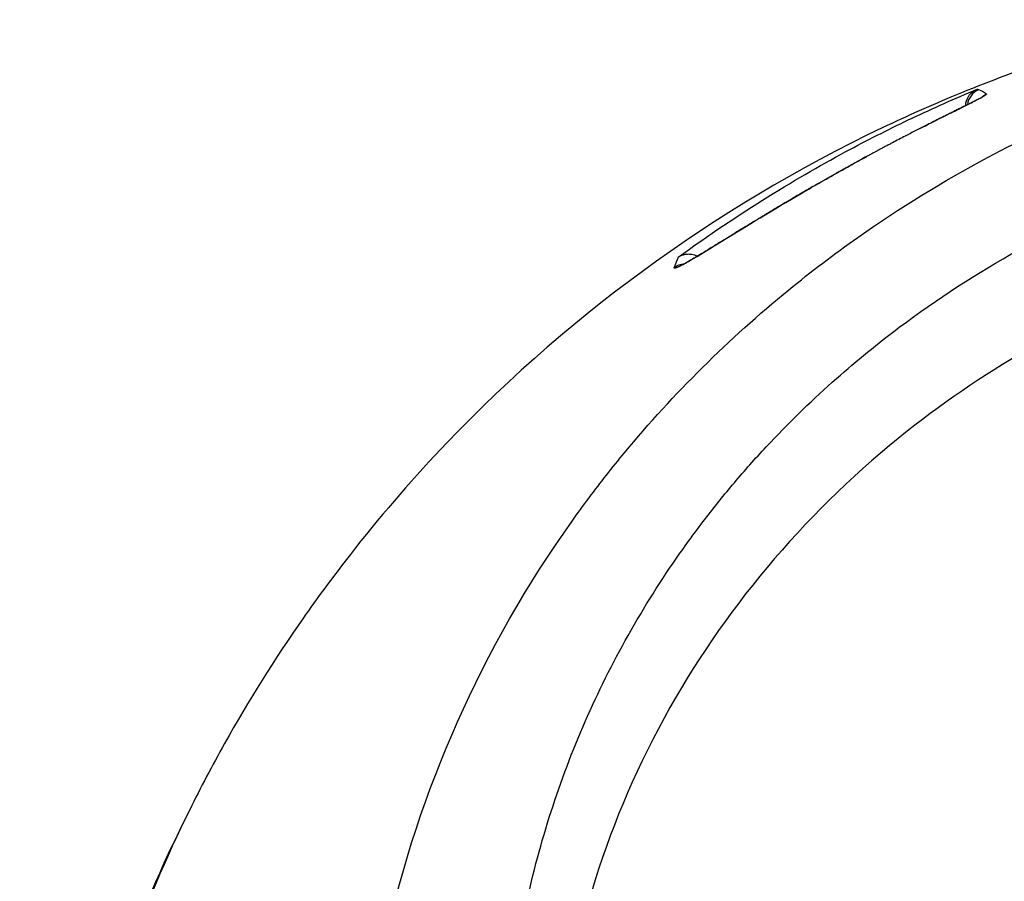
# Model space of a CAD drawing. Header units: millimetres. Extents: x 0 to 4378, y 0 to 2376.
# Tile 625 of 656: x 2210 to 2237, y 1886 to 1909. Entities that reach past the tile are written whole.
import ezdxf

# ---------------------------------------------------------------- set-up
doc = ezdxf.new("R2010")
doc.units = ezdxf.units.MM
doc.header["$LTSCALE"] = 0.2

# ---------------------------------------------------------------- blocks, each defined once
blk = doc.blocks.new('A$C1d6742d2')
for p, q in [((-15.478, 1406.785), (-15.478, 1406.785)), ((-22.779, 1402.689), (-22.779, 1402.689)), ((-23.148, 1402.474), (-23.148, 1402.474))]:
    blk.add_line(p, q)
for centre, major_axis, ratio, start_param, end_param in [((-14.936, 1406.749), (-0.192, 0.462), 0.999958, 0, 1.057159), ((-49.71, -49.103), (34.452, 1456.335), 0.018108, 6.278217, 6.280255), ((-49.683, -41.595), (34.426, 1448.826), 0.018109, 6.269995, 6.278224), ((-14.936, 1406.749), (-0.059, -0.496), 0.999826, 4.712389, 4.712688), ((-13.054, 473.654), (-9.431, 929.999), 0.019213, 0.045971, 0.052056)]:
    blk.add_ellipse(centre, major_axis=major_axis, ratio=ratio, start_param=start_param, end_param=end_param)
for points, knots in [([(-21.115, 1351.829), (-21.585, 1352.321), (-22.023, 1352.802), (-22.919, 1353.833), (-23.402, 1354.405), (-24.782, 1356.137), (-25.581, 1357.289), (-26.728, 1359.094), (-27.264, 1359.956), (-28.036, 1361.395), (-28.308, 1361.943), (-28.744, 1362.848), (-28.954, 1363.301), (-29.197, 1363.859), (-29.246, 1363.975), (-29.336, 1364.189), (-29.38, 1364.293), (-29.637, 1364.919), (-29.841, 1365.449), (-30.623, 1367.634), (-31.08, 1369.293), (-31.458, 1371.24), (-31.504, 1371.495), (-31.634, 1372.258), (-31.709, 1372.774), (-31.838, 1373.826), (-31.89, 1374.361), (-31.966, 1375.423), (-31.991, 1375.949), (-32.028, 1377.545), (-31.998, 1378.612), (-31.835, 1380.671), (-31.704, 1381.67), (-31.459, 1383.104), (-31.363, 1383.602), (-30.35, 1388.185), (-28.634, 1392.05), (-25.88, 1395.919), (-25.568, 1396.336), (-25.085, 1396.949), (-24.922, 1397.151), (-23.419, 1398.963), (-21.922, 1400.446), (-19.683, 1402.274), (-19.056, 1402.75), (-17.28, 1404), (-16.097, 1404.727), (-13.032, 1406.361), (-11.094, 1407.176), (-8.843, 1407.884), (-8.591, 1407.96), (-6.587, 1408.541), (-4.758, 1408.918), (-2.932, 1409.118)], [0.000189, 0.000189, 0.000189, 0.000189, 0.207139, 0.207139, 0.396645, 0.396645, 0.797428, 0.797428, 1.001559, 1.001559, 1.109993, 1.109993, 1.213598, 1.213598, 1.239256, 1.239256, 1.263925, 1.263925, 1.386081, 1.386081, 1.765731, 1.765731, 1.822697, 1.822697, 1.935907, 1.935907, 2.05247, 2.05247, 2.166843, 2.166843, 2.399096, 2.399096, 2.616669, 2.616669, 2.736228, 2.736228, 3.700499, 3.700499, 3.819408, 3.819408, 3.878521, 3.878521, 4.356179, 4.356179, 4.534962, 4.534962, 4.848781, 4.848781, 5.320636, 5.320636, 5.379891, 5.379891, 5.794291, 5.794291, 5.794291, 5.794291]), ([(-13.379, 1407.963), (-14.179, 1407.689), (-14.964, 1407.392), (-16.414, 1406.793), (-17.081, 1406.497), (-22.363, 1403.977), (-26.478, 1400.948), (-30.782, 1396.344), (-31.596, 1395.384), (-32.746, 1393.898), (-33.124, 1393.384), (-34.269, 1391.748), (-34.983, 1390.607), (-35.964, 1388.854), (-36.279, 1388.254), (-37.229, 1386.335), (-37.799, 1385.002), (-38.419, 1383.307), (-38.541, 1382.96), (-38.777, 1382.254), (-38.892, 1381.896), (-39.111, 1381.175), (-39.215, 1380.813), (-39.549, 1379.594), (-39.753, 1378.734), (-40.11, 1376.979), (-40.261, 1376.082), (-40.422, 1374.873), (-40.459, 1374.561), (-40.557, 1373.664), (-40.608, 1373.079), (-40.678, 1372), (-40.701, 1371.509), (-40.717, 1370.924), (-40.719, 1370.83), (-40.723, 1370.66), (-40.724, 1370.585), (-40.727, 1370.418), (-40.728, 1370.33), (-40.729, 1370.188), (-40.729, 1370.137), (-40.73, 1370.032), (-40.73, 1369.982), (-40.731, 1369.8), (-40.731, 1369.678), (-40.73, 1369.378), (-40.73, 1369.255), (-40.73, 1369.023), (-40.73, 1368.878), (-40.73, 1368.548), (-40.731, 1368.411), (-40.731, 1368.21), (-40.731, 1368.16), (-40.731, 1368.071), (-40.731, 1367.963), (-40.73, 1367.682), (-40.729, 1367.527), (-40.725, 1367.242), (-40.722, 1367.123), (-40.718, 1366.92), (-40.716, 1366.843), (-40.71, 1366.641), (-40.705, 1366.519), (-40.635, 1364.706), (-40.464, 1363.027), (-40.053, 1360.571), (-39.899, 1359.79), (-39.548, 1358.263), (-39.354, 1357.517), (-39.033, 1356.415), (-38.923, 1356.057), (-38.582, 1354.998), (-38.336, 1354.3), (-37.56, 1352.283), (-36.975, 1350.973), (-35.703, 1348.5), (-35.025, 1347.327), (-34.196, 1346.049), (-34.107, 1345.915), (-33.928, 1345.647), (-33.839, 1345.514), (-33.658, 1345.249), (-33.571, 1345.125), (-32.702, 1343.889), (-31.788, 1342.715), (-30.669, 1341.43), (-30.473, 1341.211), (-30.183, 1340.893), (-30.092, 1340.794), (-29.845, 1340.53), (-29.688, 1340.364), (-29.415, 1340.081), (-29.299, 1339.963), (-29.078, 1339.74), (-28.974, 1339.635), (-28.713, 1339.377), (-28.556, 1339.224), (-28.19, 1338.873), (-27.98, 1338.675), (-27.56, 1338.289), (-27.351, 1338.101), (-26.954, 1337.751), (-26.768, 1337.59), (-26.408, 1337.284), (-26.234, 1337.139), (-25.829, 1336.807), (-25.598, 1336.621), (-24.963, 1336.124), (-24.551, 1335.813), (-23.741, 1335.226), (-23.344, 1334.949), (-22.168, 1334.16), (-21.37, 1333.663), (-19.823, 1332.774), (-19.081, 1332.377), (-17.653, 1331.67), (-16.971, 1331.355), (-15.666, 1330.797), (-15.045, 1330.549), (-13.863, 1330.11), (-13.304, 1329.916), (-12.242, 1329.573), (-11.74, 1329.422), (-9.453, 1328.779), (-7.623, 1328.395), (-5.514, 1328.103), (-5.279, 1328.073), (-4.222, 1327.945), (-3.391, 1327.87), (-2.142, 1327.795), (-1.725, 1327.777), (-0.88, 1327.751), (-0.471, 1327.746), (-0.055, 1327.746)], [-54.718423, -54.718423, -54.718423, -54.718423, -52.598147, -52.598147, -50.727335, -50.727335, -37.463141, -37.463141, -34.099083, -34.099083, -32.353511, -32.353511, -28.594411, -28.594411, -26.668972, -26.668972, -22.482567, -22.482567, -21.407846, -21.407846, -20.305538, -20.305538, -19.195523, -19.195523, -16.579733, -16.579733, -13.871633, -13.871633, -12.933021, -12.933021, -11.170861, -11.170861, -9.691103, -9.691103, -9.409822, -9.409822, -9.177731, -9.177731, -8.904003, -8.904003, -8.749378, -8.749378, -8.584793, -8.584793, -8.151236, -8.151236, -7.849406, -7.849406, -7.58232, -7.58232, -7.395073, -7.395073, -7.305232, -7.305232, -7.25344, -7.25344, -7.185996, -7.185996, -7.134968, -7.134968, -7.10336, -7.10336, -7.05618, -7.05618, -6.401955, -6.401955, -6.095755, -6.095755, -5.801185, -5.801185, -5.658718, -5.658718, -5.379628, -5.379628, -4.847074, -4.847074, -4.358082, -4.358082, -4.300239, -4.300239, -4.242832, -4.242832, -4.18603, -4.18603, -3.687784, -3.687784, -3.583851, -3.583851, -3.53625, -3.53625, -3.454867, -3.454867, -3.396463, -3.396463, -3.344487, -3.344487, -3.26809, -3.26809, -3.168336, -3.168336, -3.071553, -3.071553, -2.987712, -2.987712, -2.910471, -2.910471, -2.810406, -2.810406, -2.636803, -2.636803, -2.47522, -2.47522, -2.166968, -2.166968, -1.897063, -1.897063, -1.660768, -1.660768, -1.453936, -1.453936, -1.273271, -1.273271, -1.115084, -1.115084, -0.558531, -0.558531, -0.48901, -0.48901, -0.246248, -0.246248, -0.124709, -0.124709, 0, 0, 0, 0]), ([(-14.915, 1407.097), (-14.912, 1407.095), (-14.913, 1407.092), (-14.918, 1407.087), (-14.92, 1407.085), (-14.924, 1407.081), (-14.929, 1407.078), (-14.931, 1407.076), (-14.934, 1407.074), (-14.937, 1407.072), (-14.94, 1407.069), (-14.943, 1407.067), (-14.947, 1407.065), (-14.951, 1407.062), (-14.954, 1407.06), (-14.958, 1407.057), (-14.962, 1407.055), (-14.967, 1407.052), (-14.971, 1407.049), (-14.976, 1407.047), (-14.981, 1407.044), (-14.986, 1407.04), (-14.988, 1407.039), (-14.991, 1407.038), (-14.993, 1407.037), (-15.009, 1407.027), (-15.027, 1407.017), (-15.047, 1407.006), (-15.068, 1406.995), (-15.091, 1406.982), (-15.117, 1406.969), (-15.121, 1406.967), (-15.125, 1406.965), (-15.129, 1406.962), (-15.139, 1406.957), (-15.15, 1406.952), (-15.16, 1406.946), (-15.171, 1406.941), (-15.182, 1406.935), (-15.193, 1406.929), (-15.204, 1406.923), (-15.216, 1406.917), (-15.228, 1406.911), (-15.239, 1406.906), (-15.251, 1406.9), (-15.263, 1406.893), (-15.275, 1406.887), (-15.287, 1406.881), (-15.301, 1406.874), (-15.31, 1406.87), (-15.32, 1406.865), (-15.33, 1406.86), (-15.358, 1406.845), (-15.387, 1406.831), (-15.418, 1406.815), (-15.449, 1406.8), (-15.481, 1406.784), (-15.514, 1406.767), (-15.546, 1406.751), (-15.58, 1406.734), (-15.616, 1406.717), (-15.649, 1406.7), (-15.684, 1406.683), (-15.721, 1406.664), (-15.756, 1406.647), (-15.793, 1406.628), (-15.832, 1406.609), (-15.868, 1406.591), (-15.907, 1406.572), (-15.946, 1406.552), (-15.973, 1406.539), (-16.001, 1406.525), (-16.029, 1406.511), (-16.037, 1406.507), (-16.045, 1406.503), (-16.054, 1406.499), (-16.092, 1406.48), (-16.13, 1406.46), (-16.17, 1406.44), (-16.21, 1406.421), (-16.25, 1406.401), (-16.291, 1406.38), (-16.331, 1406.36), (-16.372, 1406.339), (-16.413, 1406.318), (-16.435, 1406.307), (-16.457, 1406.296), (-16.479, 1406.285), (-16.525, 1406.262), (-16.571, 1406.239), (-16.616, 1406.216), (-16.664, 1406.191), (-16.712, 1406.167), (-16.759, 1406.143), (-16.809, 1406.118), (-16.858, 1406.093), (-16.906, 1406.068), (-16.956, 1406.042), (-17.005, 1406.017), (-17.053, 1405.992), (-17.066, 1405.985), (-17.079, 1405.979), (-17.092, 1405.972), (-17.1, 1405.968), (-17.107, 1405.964), (-17.115, 1405.96), (-17.118, 1405.958), (-17.122, 1405.957), (-17.125, 1405.955), (-17.182, 1405.926), (-17.239, 1405.896), (-17.297, 1405.866), (-17.355, 1405.835), (-17.414, 1405.804), (-17.474, 1405.773), (-17.502, 1405.758), (-17.529, 1405.744), (-17.557, 1405.729), (-17.57, 1405.722), (-17.582, 1405.716), (-17.594, 1405.709), (-17.601, 1405.706), (-17.607, 1405.703), (-17.614, 1405.699), (-17.618, 1405.697), (-17.622, 1405.695), (-17.626, 1405.693), (-17.656, 1405.677), (-17.687, 1405.66), (-17.719, 1405.643), (-17.748, 1405.628), (-17.778, 1405.612), (-17.807, 1405.596), (-17.837, 1405.581), (-17.866, 1405.565), (-17.896, 1405.549), (-17.926, 1405.533), (-17.956, 1405.517), (-17.985, 1405.501), (-18.015, 1405.485), (-18.044, 1405.469), (-18.072, 1405.454), (-18.103, 1405.437), (-18.133, 1405.421), (-18.161, 1405.406), (-18.226, 1405.371), (-18.291, 1405.335), (-18.356, 1405.3), (-18.387, 1405.283), (-18.418, 1405.266), (-18.449, 1405.249), (-18.503, 1405.219), (-18.557, 1405.19), (-18.611, 1405.16), (-18.638, 1405.145), (-18.665, 1405.13), (-18.693, 1405.114), (-18.721, 1405.099), (-18.749, 1405.083), (-18.777, 1405.068), (-18.806, 1405.052), (-18.834, 1405.036), (-18.863, 1405.02), (-18.892, 1405.004), (-18.92, 1404.988), (-18.948, 1404.972), (-18.978, 1404.956), (-19.006, 1404.94), (-19.033, 1404.925), (-19.045, 1404.918), (-19.055, 1404.912), (-19.066, 1404.906), (-19.152, 1404.858), (-19.238, 1404.809), (-19.323, 1404.76), (-19.407, 1404.713), (-19.49, 1404.665), (-19.572, 1404.618), (-19.599, 1404.603), (-19.625, 1404.587), (-19.652, 1404.572), (-19.703, 1404.543), (-19.754, 1404.513), (-19.805, 1404.484), (-19.841, 1404.463), (-19.878, 1404.441), (-19.915, 1404.42), (-19.953, 1404.398), (-19.991, 1404.376), (-20.029, 1404.353), (-20.067, 1404.331), (-20.106, 1404.308), (-20.145, 1404.286), (-20.158, 1404.277), (-20.172, 1404.269), (-20.186, 1404.261), (-20.226, 1404.238), (-20.266, 1404.214), (-20.304, 1404.191), (-20.345, 1404.167), (-20.384, 1404.144), (-20.422, 1404.122), (-20.458, 1404.101), (-20.492, 1404.08), (-20.524, 1404.061), (-20.595, 1404.019), (-20.666, 1403.977), (-20.736, 1403.935), (-20.807, 1403.892), (-20.876, 1403.85), (-20.945, 1403.809), (-21.015, 1403.767), (-21.084, 1403.725), (-21.152, 1403.684), (-21.221, 1403.642), (-21.289, 1403.601), (-21.355, 1403.561), (-21.423, 1403.519), (-21.489, 1403.479), (-21.554, 1403.439), (-21.591, 1403.416), (-21.627, 1403.394), (-21.662, 1403.373), (-21.714, 1403.341), (-21.764, 1403.31), (-21.813, 1403.28), (-21.863, 1403.249), (-21.912, 1403.219), (-21.96, 1403.19), (-22.008, 1403.16), (-22.056, 1403.131), (-22.102, 1403.102), (-22.149, 1403.074), (-22.195, 1403.045), (-22.24, 1403.018), (-22.285, 1402.99), (-22.329, 1402.963), (-22.373, 1402.936), (-22.416, 1402.909), (-22.459, 1402.883), (-22.501, 1402.858), (-22.511, 1402.852), (-22.52, 1402.846), (-22.53, 1402.84), (-22.538, 1402.835), (-22.547, 1402.83), (-22.555, 1402.825), (-22.688, 1402.744), (-22.806, 1402.673), (-22.909, 1402.612), (-22.928, 1402.601), (-22.946, 1402.59), (-22.963, 1402.58), (-22.981, 1402.569), (-22.998, 1402.56), (-23.014, 1402.55), (-23.03, 1402.541), (-23.046, 1402.532), (-23.062, 1402.523), (-23.077, 1402.514), (-23.092, 1402.506), (-23.107, 1402.497), (-23.121, 1402.489), (-23.135, 1402.482), (-23.149, 1402.474), (-23.157, 1402.469), (-23.166, 1402.465), (-23.174, 1402.46), (-23.178, 1402.458), (-23.182, 1402.456), (-23.185, 1402.454), (-23.199, 1402.447), (-23.213, 1402.44), (-23.225, 1402.433), (-23.238, 1402.427), (-23.249, 1402.42), (-23.261, 1402.415), (-23.271, 1402.409), (-23.282, 1402.404), (-23.292, 1402.4), (-23.301, 1402.395), (-23.31, 1402.391), (-23.319, 1402.387), (-23.327, 1402.383), (-23.335, 1402.38), (-23.342, 1402.377), (-23.347, 1402.376), (-23.351, 1402.374), (-23.355, 1402.373), (-23.357, 1402.372), (-23.359, 1402.371), (-23.361, 1402.37), (-23.366, 1402.369), (-23.37, 1402.367), (-23.374, 1402.366), (-23.378, 1402.365), (-23.382, 1402.365), (-23.385, 1402.364), (-23.388, 1402.364), (-23.391, 1402.364), (-23.393, 1402.364), (-23.396, 1402.364), (-23.398, 1402.365), (-23.399, 1402.366), (-23.401, 1402.367), (-23.402, 1402.368), (-23.403, 1402.37), (-23.404, 1402.371), (-23.404, 1402.374), (-23.404, 1402.376), (-23.404, 1402.379), (-23.403, 1402.381), (-23.402, 1402.385)], [0, 0, 0, 0, 0.019847, 0.019847, 0.019847, 0.03125, 0.03125, 0.03125, 0.037316, 0.037316, 0.037316, 0.043612, 0.043612, 0.043612, 0.049493, 0.049493, 0.049493, 0.055188, 0.055188, 0.055188, 0.060557, 0.060557, 0.060557, 0.0625, 0.0625, 0.0625, 0.076877, 0.076877, 0.076877, 0.091359, 0.091359, 0.091359, 0.09375, 0.09375, 0.09375, 0.099417, 0.099417, 0.099417, 0.105201, 0.105201, 0.105201, 0.110985, 0.110985, 0.110985, 0.116337, 0.116337, 0.116337, 0.121416, 0.121416, 0.121416, 0.125, 0.125, 0.125, 0.134863, 0.134863, 0.134863, 0.144573, 0.144573, 0.144573, 0.154036, 0.154036, 0.154036, 0.163056, 0.163056, 0.163056, 0.171825, 0.171825, 0.171825, 0.180202, 0.180202, 0.180202, 0.18586, 0.18586, 0.18586, 0.1875, 0.1875, 0.1875, 0.194943, 0.194943, 0.194943, 0.202245, 0.202245, 0.202245, 0.209391, 0.209391, 0.209391, 0.213151, 0.213151, 0.213151, 0.220872, 0.220872, 0.220872, 0.228902, 0.228902, 0.228902, 0.237275, 0.237275, 0.237275, 0.246017, 0.246017, 0.246017, 0.248383, 0.248383, 0.248383, 0.249811, 0.249811, 0.249811, 0.250425, 0.250425, 0.250425, 0.261092, 0.261092, 0.261092, 0.271939, 0.271939, 0.271939, 0.27701, 0.27701, 0.27701, 0.279228, 0.279228, 0.279228, 0.280402, 0.280402, 0.280402, 0.281136, 0.281136, 0.281136, 0.286565, 0.286565, 0.286565, 0.291487, 0.291487, 0.291487, 0.296425, 0.296425, 0.296425, 0.301489, 0.301489, 0.301489, 0.306689, 0.306689, 0.306689, 0.3125, 0.3125, 0.3125, 0.326083, 0.326083, 0.326083, 0.332554, 0.332554, 0.332554, 0.34375, 0.34375, 0.34375, 0.349255, 0.349255, 0.349255, 0.354718, 0.354718, 0.354718, 0.360309, 0.360309, 0.360309, 0.36607, 0.36607, 0.36607, 0.372351, 0.372351, 0.372351, 0.375, 0.375, 0.375, 0.396563, 0.396563, 0.396563, 0.417673, 0.417673, 0.417673, 0.424422, 0.424422, 0.424422, 0.4375, 0.4375, 0.4375, 0.44682, 0.44682, 0.44682, 0.456193, 0.456193, 0.456193, 0.465785, 0.465785, 0.465785, 0.469225, 0.469225, 0.469225, 0.479405, 0.479405, 0.479405, 0.490069, 0.490069, 0.490069, 0.5, 0.5, 0.5, 0.521878, 0.521878, 0.521878, 0.54388, 0.54388, 0.54388, 0.566233, 0.566233, 0.566233, 0.588857, 0.588857, 0.588857, 0.612018, 0.612018, 0.612018, 0.625, 0.625, 0.625, 0.643894, 0.643894, 0.643894, 0.663146, 0.663146, 0.663146, 0.68267, 0.68267, 0.68267, 0.702382, 0.702382, 0.702382, 0.722075, 0.722075, 0.722075, 0.741557, 0.741557, 0.741557, 0.746043, 0.746043, 0.746043, 0.75, 0.75, 0.75, 0.8125, 0.8125, 0.8125, 0.824005, 0.824005, 0.824005, 0.835531, 0.835531, 0.835531, 0.846857, 0.846857, 0.846857, 0.857973, 0.857973, 0.857973, 0.868656, 0.868656, 0.868656, 0.875, 0.875, 0.875, 0.877935, 0.877935, 0.877935, 0.889052, 0.889052, 0.889052, 0.900157, 0.900157, 0.900157, 0.910996, 0.910996, 0.910996, 0.921586, 0.921586, 0.921586, 0.931706, 0.931706, 0.931706, 0.9375, 0.9375, 0.9375, 0.940676, 0.940676, 0.940676, 0.9486, 0.9486, 0.9486, 0.956813, 0.956813, 0.956813, 0.965267, 0.965267, 0.965267, 0.973986, 0.973986, 0.973986, 0.982822, 0.982822, 0.982822, 0.991923, 0.991923, 0.991923, 1, 1, 1, 1]), ([(-23.296, 1402.663), (-21.647, 1403.867), (-20.003, 1404.858), (-18.062, 1405.894), (-17.504, 1406.174), (-16.363, 1406.715), (-15.777, 1406.976), (-15.181, 1407.223)], [0.000002, 0.000002, 0.000002, 0.000002, 0.711152, 0.711152, 1.002573, 1.002573, 1.297095, 1.297095, 1.297095, 1.297095]), ([(-15.478, 1406.786), (-15.476, 1406.875), (-15.451, 1406.961), (-15.38, 1407.073), (-15.348, 1407.112), (-15.288, 1407.163), (-15.268, 1407.178), (-15.226, 1407.203), (-15.205, 1407.214), (-15.181, 1407.223)], [0.0035915, 0.0035915, 0.0035915, 0.0035915, 0.0570731, 0.0570731, 0.0846275, 0.0846275, 0.0961218, 0.0961218, 0.1061706, 0.1061706, 0.1061706, 0.1061706]), ([(-15.051, 1407.004), (-15.013, 1407.041), (-14.97, 1407.072), (-14.924, 1407.093), (-14.921, 1407.094), (-14.918, 1407.096), (-14.915, 1407.097)], [0.7034395, 0.7034395, 0.7034395, 0.7034395, 0.9806185, 0.9806185, 0.9806185, 1, 1, 1, 1]), ([(-16.73, 1406.158), (-16.517, 1406.267), (-16.316, 1406.368), (-15.954, 1406.549), (-15.79, 1406.631), (-15.48, 1406.785), (-15.344, 1406.853), (-15.118, 1406.969), (-15.033, 1407.017), (-15.023, 1407.023), (-15.023, 1407.023), (-15.023, 1407.023)], [1.3407646, 1.3407646, 1.3407646, 1.3407646, 1.4181609, 1.4181609, 1.4998627, 1.4998627, 1.6006648, 1.6006648, 1.7264897, 1.7264897, 1.7324684, 1.7324684, 1.7324684, 1.7324684]), ([(-20.58, 1361.662), (-20.978, 1362.074), (-21.363, 1362.499), (-22.1, 1363.369), (-22.455, 1363.816), (-23.474, 1365.187), (-24.093, 1366.141), (-25.756, 1369.104), (-26.609, 1371.214), (-27.208, 1373.533), (-27.242, 1373.672), (-27.348, 1374.114), (-27.414, 1374.412), (-27.542, 1375.042), (-27.602, 1375.371), (-27.779, 1376.471), (-27.872, 1377.276), (-27.955, 1378.521), (-27.973, 1378.962), (-27.987, 1379.826), (-27.983, 1380.251), (-27.96, 1380.895), (-27.95, 1381.113), (-27.885, 1382.181), (-27.791, 1383.03), (-27.589, 1384.273), (-27.514, 1384.671), (-27.247, 1385.924), (-27.02, 1386.771), (-26.485, 1388.432), (-26.176, 1389.246), (-25.476, 1390.845), (-25.085, 1391.627), (-24.225, 1393.155), (-23.756, 1393.9), (-23, 1394.975), (-22.743, 1395.322), (-22.345, 1395.835), (-22.211, 1396.003), (-21.808, 1396.496), (-21.527, 1396.826), (-21.09, 1397.311), (-20.941, 1397.472), (-20.212, 1398.243), (-19.619, 1398.816), (-18.44, 1399.856), (-17.871, 1400.319), (-16.256, 1401.531), (-15.17, 1402.233), (-13.191, 1403.332), (-12.316, 1403.76), (-10.749, 1404.432), (-10.065, 1404.695), (-8.335, 1405.286), (-7.274, 1405.582), (-5.659, 1405.936), (-5.117, 1406.039), (-4.028, 1406.213), (-3.482, 1406.284), (-2.932, 1406.34)], [0.000017, 0.000017, 0.000017, 0.000017, 0.176039, 0.176039, 0.352436, 0.352436, 0.705321, 0.705321, 1.409825, 1.409825, 1.455442, 1.455442, 1.551535, 1.551535, 1.656164, 1.656164, 1.900706, 1.900706, 2.034322, 2.034322, 2.163764, 2.163764, 2.23071, 2.23071, 2.493873, 2.493873, 2.618927, 2.618927, 2.888841, 2.888841, 3.15547, 3.15547, 3.421439, 3.421439, 3.688226, 3.688226, 3.819032, 3.819032, 3.88401, 3.88401, 4.01084, 4.01084, 4.07486, 4.07486, 4.323328, 4.323328, 4.540387, 4.540387, 4.920961, 4.920961, 5.206452, 5.206452, 5.420954, 5.420954, 5.743111, 5.743111, 5.904, 5.904, 6.064928, 6.064928, 6.064928, 6.064928]), ([(-23.241, 1402.432), (-23.241, 1402.432), (-23.241, 1402.433), (-23.234, 1402.436), (-23.215, 1402.444), (-23.124, 1402.49), (-23.015, 1402.552), (-22.634, 1402.776), (-22.295, 1402.985), (-21.329, 1403.578), (-20.614, 1404.016), (-19.401, 1404.718), (-19.021, 1404.934), (-18.475, 1405.235), (-18.327, 1405.316), (-18.177, 1405.397)], [0.148807, 0.148807, 0.148807, 0.148807, 0.158731, 0.158731, 0.211189, 0.211189, 0.352437, 0.352437, 0.617013, 0.617013, 0.978636, 0.978636, 1.123483, 1.123483, 1.175168, 1.175168, 1.175168, 1.175168]), ([(0.009, 1403.919), (-0.811, 1403.919), (-1.629, 1403.874), (-3.678, 1403.673), (-4.931, 1403.463), (-7.367, 1402.89), (-8.561, 1402.526), (-12.385, 1401.078), (-14.868, 1399.678), (-19.709, 1395.845), (-21.9, 1393.299), (-25.248, 1387.366), (-26.193, 1384.178), (-26.837, 1378.194), (-26.657, 1374.825), (-25.038, 1369.604), (-24.318, 1367.947), (-22.268, 1364.343), (-21.039, 1362.848), (-20.251, 1361.965)], [-3.39418, -3.39418, -3.39418, -3.39418, -3.261671, -3.261671, -3.054858, -3.054858, -2.849127, -2.849127, -2.378218, -2.378218, -1.814355, -1.814355, -1.213576, -1.213576, -0.643142, -0.643142, -0.364576, -0.364576, -0.000015, -0.000015, -0.000015, -0.000015]), ([(-23.296, 1402.663), (-23.277, 1402.677), (-23.255, 1402.69), (-23.208, 1402.713), (-23.182, 1402.723), (-23.12, 1402.741), (-23.083, 1402.748), (-23.006, 1402.753), (-22.964, 1402.751), (-22.885, 1402.737), (-22.834, 1402.722), (-22.78, 1402.69)], [0.0000004, 0.0000004, 0.0000004, 0.0000004, 0.00829601, 0.00829601, 0.01659444, 0.01659444, 0.02787689, 0.02787689, 0.04070174, 0.04070174, 0.05253335, 0.05253335, 0.05253335, 0.05253335]), ([(-23.158, 1402.473), (-23.174, 1402.472), (-23.19, 1402.469), (-23.254, 1402.457), (-23.299, 1402.442), (-23.362, 1402.411), (-23.383, 1402.398), (-23.402, 1402.385)], [0.7429845, 0.7429845, 0.7429845, 0.7429845, 0.7868932, 0.7868932, 0.9213451, 0.9213451, 1, 1, 1, 1]), ([(-40.288, 1361.804), (-40.514, 1363.038), (-40.685, 1364.28), (-41.2, 1369.956), (-40.86, 1374.514), (-39.117, 1381.716), (-38.1, 1384.541), (-36.791, 1387.214)], [4.960877, 4.960877, 4.960877, 4.960877, 5.335251, 5.335251, 6.67054, 6.67054, 7.55823, 7.55823, 7.55823, 7.55823])]:
    blk.add_open_spline(points, degree=3, knots=knots)

msp = doc.modelspace()

# ---------------------------------------------------------------- block references
msp.add_blockref('A$C1d6742d2', (2251.163, 499.915))

doc.saveas('drawing.dxf')
